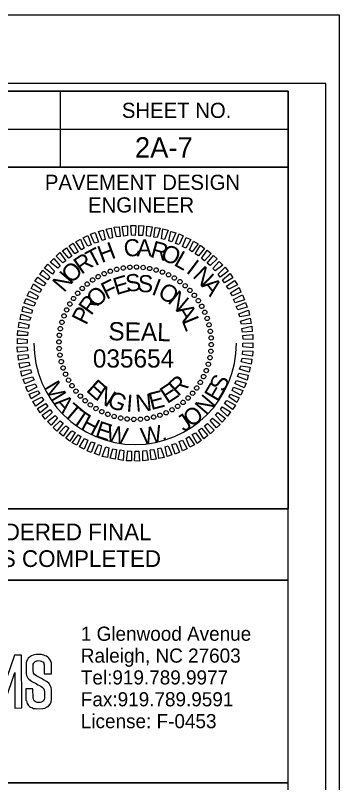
# Model space of a CAD drawing. Extents: x 957297 to 961629, y 830661 to 840840.
# Drawn here: x 960288 to 960394.8, y 832817 to 833069.8 of the extents above; entities that cross this region are included whole.
import ezdxf

# ---------------------------------------------------------------- set-up
doc = ezdxf.new("R2010")
doc.units = 0
for name, color, linetype in [('Old_Level_1', 7, 'Continuous'), ('Old_Level_2', 7, 'Continuous'), ('Old_Level_50', 7, 'Continuous'), ('Old_Level_58', 7, 'Continuous'), ('Scratch_Level_0', 7, 'Continuous'), ('Sheet Data Field CELL', 7, 'Continuous'), ('Sheet Plot Border Inside CELL', 7, 'Continuous'), ('Sheet Plot Border Outside CELL', 7, 'Continuous'), ('Sheet Professional Seal CELL', 7, 'Continuous'), ('Sheet Profile Grid Minor CELL', 7, 'Continuous'), ('Sheet Sticker Exception Certification CELL', 7, 'Continuous'), ('Sheet Typical CELL', 7, 'Continuous')]:
    doc.layers.add(name, color=color, linetype=linetype)

# ---------------------------------------------------------------- blocks, each defined once
blk = doc.blocks.new('TSC-LOGO')
at = {"layer": 'Old_Level_1'}
for points in [[(0.5506, 0.057), (0.5622, 0.057), (0.5622, 0.0744), (0.5612, 0.0779), (0.5598, 0.0808), (0.5583, 0.0828), (0.5564, 0.0845), (0.5542, 0.086), (0.5521, 0.0868), (0.5521, 0.0868), (0.5498, 0.0878), (0.5474, 0.0884), (0.5458, 0.0888), (0.5371, 0.0886), (0.5344, 0.0882), (0.5321, 0.0878), (0.5298, 0.0866), (0.5278, 0.0855), (0.5258, 0.0841), (0.5243, 0.0826), (0.5231, 0.0807), (0.5221, 0.0788), (0.5208, 0.0753), (0.5206, 0.0727), (0.5205, 0.0569), (0.5211, 0.0545), (0.5223, 0.052), (0.5237, 0.05), (0.5252, 0.0484), (0.5274, 0.0467), (0.5297, 0.0449), (0.5311, 0.0438), (0.5335, 0.0427), (0.5359, 0.0416), (0.5379, 0.0403), (0.5401, 0.0389), (0.5427, 0.0375), (0.5449, 0.0364), (0.5471, 0.0349), (0.5486, 0.0334), (0.5499, 0.0322), (0.5506, 0.0298), (0.5511, 0.0283), (0.5509, 0.0171), (0.5501, 0.0147), (0.5489, 0.0126), (0.5472, 0.0111), (0.5454, 0.0103), (0.5437, 0.01), (0.5389, 0.0099), (0.5373, 0.0103), (0.5357, 0.0113), (0.534, 0.0123), (0.5333, 0.0139), (0.5326, 0.0156), (0.5321, 0.017), (0.5319, 0.0325), (0.5202, 0.0324), (0.5204, 0.0138), (0.521, 0.0124), (0.5223, 0.0081), (0.5232, 0.0067), (0.5245, 0.0051), (0.5264, 0.0032), (0.5279, 0.0022), (0.5301, 0.0013), (0.5309, 0.001), (0.533, 0.0001), (0.5357, -0.0002), (0.5376, -0.0004), (0.5483, -0.0001), (0.5513, 0.0006), (0.5554, 0.0024), (0.5568, 0.0031), (0.56, 0.007), (0.5616, 0.0109), (0.5624, 0.0145), (0.5622, 0.0316), (0.5621, 0.034), (0.5615, 0.0358), (0.5605, 0.0376), (0.5578, 0.0414), (0.5543, 0.0442), (0.5494, 0.0471), (0.5457, 0.0493), (0.5384, 0.0532), (0.5346, 0.056), (0.533, 0.0581), (0.5326, 0.0595), (0.5322, 0.0609), (0.5324, 0.0731), (0.5331, 0.0744), (0.5337, 0.0756), (0.5346, 0.0764), (0.5357, 0.0774), (0.537, 0.0779), (0.5383, 0.0784), (0.5391, 0.0783), (0.5391, 0.0787), (0.5439, 0.0786), (0.5453, 0.078), (0.5467, 0.0775), (0.5481, 0.0769), (0.5487, 0.076), (0.5497, 0.0746), (0.5501, 0.0732), (0.5506, 0.0718), (0.5505, 0.0703)], [(0.4829, 0.0336), (0.4639, 0.0882), (0.4529, 0.0877), (0.4532, 0.0004), (0.4638, 0.0004), (0.4635, 0.0588), (0.4798, 0.0139), (0.4866, 0.0137), (0.502, 0.0593), (0.5021, 0.0007), (0.5135, 0.0008), (0.5133, 0.0879), (0.5018, 0.0878)]]:
    blk.add_lwpolyline(points, close=True, dxfattribs=at)
blk = doc.blocks.new('TRANSYSTEMS Logo')
at = {"layer": 'Old_Level_58'}
blk.add_lwpolyline([(0, 66.69), (200.05, 66.69), (200.05, 0), (0, 0)], close=True, dxfattribs=at)
at = {"layer": 'Old_Level_1', "xscale": 199.99999999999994, "yscale": 199.99999999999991, "rotation": 0.05340743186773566}
blk.add_blockref('TSC-LOGO', (9.71, 24.35), dxfattribs=at)
at = {"layer": 'Old_Level_2'}
for s, p in [('1 Glenwood Avenue', (131.85, 46.73)), ('Raleigh, NC 27603', (131.85, 39.53)), ('Tel:919.789.9977 ', (131.85, 32.34)), ('Fax:919.789.9591', (131.85, 25.14)), ('License: F-0453', (131.85, 17.94))]:
    blk.add_text(s, height=4.6576, rotation=360, dxfattribs=at).set_placement(p)

msp = doc.modelspace()

# ---------------------------------------------------------------- linework, layer by layer
at = {"layer": 'Old_Level_50'}
msp.add_line((960177.76, 832817.04), (960377.8, 832817.04), dxfattribs=at)
at = {"layer": 'Scratch_Level_0'}
msp.add_arc((960327.47, 832961.78), 33.36, 180, 360, dxfattribs=at)
at = {"layer": 'Sheet Plot Border Inside CELL'}
msp.add_lwpolyline([(960390.3, 833047.34), (958723.8, 833047.34), (958723.8, 831992.24), (960390.3, 831992.24)], close=True, dxfattribs=at)
at = {"layer": 'Sheet Plot Border Outside CELL'}
msp.add_lwpolyline([(960394.8, 833069.79), (958710.8, 833069.79), (958710.8, 831969.79), (960394.8, 831969.79)], close=True, dxfattribs=at)
at = {"layer": 'Sheet Professional Seal CELL'}
for p, q in [((960319.27, 832985.53), (960319.27, 832985.53)), ((960321.37, 832986.13), (960321.37, 832986.13)), ((960323.57, 832986.53), (960323.57, 832986.53)), ((960325.72, 832986.83), (960325.72, 832986.83)), ((960327.92, 832986.88), (960327.92, 832986.88)), ((960330.12, 832986.73), (960330.12, 832986.73)), ((960332.27, 832986.38), (960332.27, 832986.38)), ((960334.37, 832985.93), (960334.37, 832985.93)), ((960336.47, 832985.23), (960336.47, 832985.23)), ((960313.42, 832982.58), (960313.42, 832982.58)), ((960315.32, 832983.73), (960315.32, 832983.73)), ((960317.27, 832984.73), (960317.27, 832984.73)), ((960338.47, 832984.33), (960338.47, 832984.33)), ((960340.42, 832983.33), (960340.42, 832983.33)), ((960311.67, 832981.33), (960311.67, 832981.33)), ((960342.22, 832982.08), (960342.22, 832982.08)), ((960343.97, 832980.73), (960343.97, 832980.73)), ((960308.52, 832978.28), (960308.52, 832978.28)), ((960310.02, 832979.83), (960310.02, 832979.83)), ((960345.52, 832979.23), (960345.52, 832979.23)), ((960347.02, 832977.58), (960347.02, 832977.58)), ((960307.17, 832976.53), (960307.17, 832976.53)), ((960348.27, 832975.83), (960348.27, 832975.83)), ((960304.92, 832972.78), (960304.92, 832972.78)), ((960305.92, 832974.73), (960305.92, 832974.73)), ((960349.42, 832973.93), (960349.42, 832973.93)), ((960304.02, 832970.78), (960304.02, 832970.78)), ((960350.42, 832971.98), (960350.42, 832971.98)), ((960351.22, 832969.98), (960351.22, 832969.98)), ((960303.32, 832968.68), (960303.32, 832968.68)), ((960351.82, 832967.88), (960351.82, 832967.88)), ((960302.87, 832966.58), (960302.87, 832966.58)), ((960352.22, 832965.68), (960352.22, 832965.68)), ((960302.52, 832964.43), (960302.52, 832964.43)), ((960352.52, 832963.53), (960352.52, 832963.53)), ((960302.37, 832962.23), (960302.37, 832962.23)), ((960302.42, 832960.03), (960302.42, 832960.03)), ((960327.47, 832961.78), (960327.47, 832961.78)), ((960352.57, 832961.33), (960352.57, 832961.33)), ((960302.72, 832957.88), (960302.72, 832957.88)), ((960352.42, 832959.13), (960352.42, 832959.13)), ((960303.12, 832955.68), (960303.12, 832955.68)), ((960351.62, 832954.88), (960351.62, 832954.88)), ((960352.07, 832956.98), (960352.07, 832956.98)), ((960303.72, 832953.58), (960303.72, 832953.58)), ((960350.92, 832952.78), (960350.92, 832952.78)), ((960304.52, 832951.58), (960304.52, 832951.58)), ((960350.02, 832950.78), (960350.02, 832950.78)), ((960305.52, 832949.63), (960305.52, 832949.63)), ((960306.67, 832947.73), (960306.67, 832947.73)), ((960349.02, 832948.83), (960349.02, 832948.83)), ((960307.92, 832945.98), (960307.92, 832945.98)), ((960346.42, 832945.28), (960346.42, 832945.28)), ((960347.77, 832947.03), (960347.77, 832947.03)), ((960309.42, 832944.33), (960309.42, 832944.33)), ((960310.97, 832942.83), (960310.97, 832942.83)), ((960343.27, 832942.23), (960343.27, 832942.23)), ((960344.92, 832943.73), (960344.92, 832943.73)), ((960312.72, 832941.48), (960312.72, 832941.48)), ((960314.52, 832940.23), (960314.52, 832940.23)), ((960339.62, 832939.83), (960339.62, 832939.83)), ((960341.52, 832940.98), (960341.52, 832940.98)), ((960316.47, 832939.23), (960316.47, 832939.23)), ((960318.47, 832938.33), (960318.47, 832938.33)), ((960320.57, 832937.63), (960320.57, 832937.63)), ((960322.67, 832937.18), (960322.67, 832937.18)), ((960333.57, 832937.43), (960333.57, 832937.43)), ((960335.67, 832938.03), (960335.67, 832938.03)), ((960337.67, 832938.83), (960337.67, 832938.83)), ((960324.82, 832936.83), (960324.82, 832936.83)), ((960327.02, 832936.68), (960327.02, 832936.68)), ((960329.22, 832936.73), (960329.22, 832936.73)), ((960331.37, 832937.03), (960331.37, 832937.03))]:
    msp.add_line(p, q, dxfattribs=at)
for points in [[(960323.77, 832997.08), (960323.22, 833000.28), (960324.92, 833000.48), (960324.97, 832997.23)], [(960326.27, 832997.33), (960326.02, 833000.58), (960327.67, 833000.53), (960327.47, 832997.28)], [(960328.67, 832997.28), (960328.67, 833000.53), (960330.32, 833000.48), (960329.87, 832997.23)], [(960331.17, 832997.13), (960331.37, 833000.38), (960333.02, 833000.08), (960332.37, 832996.93)], [(960314.12, 832994.78), (960312.82, 832997.68), (960314.32, 832998.28), (960315.37, 832995.08)], [(960316.57, 832995.58), (960315.42, 832998.58), (960316.97, 832999.03), (960317.62, 832995.93)], [(960318.97, 832996.23), (960317.92, 832999.38), (960319.62, 832999.73), (960320.02, 832996.48)], [(960321.37, 832996.78), (960320.57, 832999.98), (960322.22, 833000.13), (960322.57, 832996.93)], [(960333.57, 832996.73), (960334.02, 832999.93), (960335.67, 832999.68), (960334.77, 832996.58)], [(960336.12, 832996.18), (960336.62, 832999.43), (960338.32, 832999.03), (960337.17, 832995.93)], [(960338.52, 832995.53), (960339.27, 832998.63), (960340.82, 832998.13), (960339.57, 832995.18)], [(960340.77, 832994.63), (960341.92, 832997.78), (960343.32, 832997.18), (960341.92, 832994.28)], [(960309.77, 832992.53), (960307.92, 832995.23), (960309.47, 832996.03), (960310.72, 832993.13)], [(960311.92, 832993.73), (960310.32, 832996.53), (960311.87, 832997.23), (960313.02, 832994.18)], [(960343.02, 832993.68), (960344.27, 832996.63), (960345.82, 832995.93), (960344.12, 832993.13)], [(960345.32, 832992.53), (960346.67, 832995.38), (960348.17, 832994.53), (960346.27, 832991.93)], [(960305.67, 832989.78), (960303.52, 832992.18), (960304.87, 832993.23), (960306.62, 832990.43)], [(960307.57, 832991.28), (960305.72, 832993.83), (960307.02, 832994.78), (960308.67, 832991.88)], [(960347.27, 832991.18), (960349.02, 832994.08), (960350.32, 832993.03), (960348.37, 832990.58)], [(960303.67, 832988.23), (960301.47, 832990.43), (960302.67, 832991.63), (960304.62, 832988.93)], [(960349.32, 832989.68), (960351.17, 832992.43), (960352.47, 832991.33), (960350.27, 832988.98)], [(960351.22, 832988.13), (960353.27, 832990.73), (960354.47, 832989.53), (960352.17, 832987.38)], [(960300.27, 832984.58), (960297.67, 832986.53), (960298.77, 832987.83), (960300.97, 832985.48)], [(960302.02, 832986.48), (960299.47, 832988.53), (960300.72, 832989.68), (960302.82, 832987.28)], [(960353.02, 832986.38), (960355.17, 832988.73), (960356.37, 832987.53), (960353.77, 832985.58)], [(960298.77, 832982.68), (960296.07, 832984.38), (960297.02, 832985.83), (960299.42, 832983.63)], [(960354.77, 832984.58), (960357.07, 832986.83), (960358.12, 832985.48), (960355.47, 832983.58)], [(960297.27, 832980.68), (960294.47, 832982.18), (960295.47, 832983.58), (960298.07, 832981.58)], [(960356.27, 832982.63), (960358.72, 832984.73), (960359.67, 832983.28), (960356.87, 832981.68)], [(960296.07, 832978.53), (960293.22, 832979.78), (960293.97, 832981.33), (960296.67, 832979.48)], [(960357.57, 832980.58), (960360.22, 832982.48), (960361.17, 832980.98), (960358.27, 832979.58)], [(960358.87, 832978.38), (960361.67, 832980.13), (960362.32, 832978.58), (960359.47, 832977.43)], [(960295.07, 832976.23), (960291.97, 832977.38), (960292.72, 832978.93), (960295.57, 832977.33)], [(960359.87, 832976.23), (960362.82, 832977.73), (960363.47, 832976.13), (960360.37, 832975.13)], [(960294.07, 832974.03), (960290.97, 832974.93), (960291.62, 832976.48), (960294.62, 832975.08)], [(960360.77, 832973.88), (960363.82, 832975.18), (960364.37, 832973.63), (960361.27, 832972.83)], [(960293.32, 832971.63), (960290.22, 832972.28), (960290.57, 832973.93), (960293.72, 832972.68)], [(960361.57, 832971.48), (960364.77, 832972.63), (960365.07, 832970.98), (960361.92, 832970.43)], [(960292.67, 832969.23), (960289.57, 832969.63), (960289.92, 832971.33), (960293.07, 832970.28)], [(960362.17, 832969.08), (960365.32, 832970.03), (960365.62, 832968.33), (960362.47, 832968.03)], [(960292.27, 832966.68), (960289.07, 832966.98), (960289.27, 832968.68), (960292.52, 832967.88)], [(960292.02, 832964.28), (960288.77, 832964.38), (960288.87, 832966.03), (960292.12, 832965.48)], [(960362.62, 832966.68), (960365.87, 832967.38), (960366.02, 832965.68), (960362.82, 832965.48)], [(960291.97, 832961.78), (960288.72, 832961.63), (960288.72, 832963.33), (960291.97, 832962.98)], [(960362.92, 832964.28), (960366.17, 832964.68), (960366.27, 832962.98), (960363.02, 832963.08)], [(960292.02, 832959.28), (960288.77, 832958.88), (960288.67, 832960.58), (960291.92, 832960.48)], [(960362.97, 832961.78), (960366.22, 832961.93), (960366.22, 832960.23), (960362.97, 832960.58)], [(960292.32, 832956.88), (960289.07, 832956.18), (960288.92, 832957.88), (960292.12, 832958.08)], [(960362.92, 832959.28), (960366.17, 832959.18), (960366.07, 832957.53), (960362.82, 832958.08)], [(960292.77, 832954.48), (960289.62, 832953.53), (960289.32, 832955.23), (960292.47, 832955.53)], [(960362.67, 832956.88), (960365.87, 832956.58), (960365.67, 832954.88), (960362.42, 832955.68)], [(960293.37, 832952.08), (960290.17, 832950.93), (960289.87, 832952.58), (960293.02, 832953.13)], [(960362.27, 832954.33), (960365.37, 832953.93), (960365.02, 832952.23), (960361.87, 832953.28)], [(960294.17, 832949.68), (960291.12, 832948.38), (960290.57, 832949.93), (960293.67, 832950.73)], [(960361.62, 832951.93), (960364.72, 832951.28), (960364.37, 832949.63), (960361.22, 832950.88)], [(960295.07, 832947.33), (960292.12, 832945.83), (960291.47, 832947.43), (960294.57, 832948.43)], [(960359.87, 832947.33), (960362.97, 832946.18), (960362.22, 832944.63), (960359.37, 832946.23)], [(960360.87, 832949.53), (960363.97, 832948.63), (960363.32, 832947.08), (960360.32, 832948.48)], [(960296.07, 832945.18), (960293.27, 832943.43), (960292.62, 832944.98), (960295.47, 832946.13)], [(960358.87, 832945.03), (960361.72, 832943.78), (960360.97, 832942.23), (960358.27, 832944.08)], [(960297.37, 832942.98), (960294.72, 832941.08), (960293.77, 832942.58), (960296.67, 832943.98)], [(960357.67, 832942.88), (960360.47, 832941.38), (960359.47, 832939.98), (960356.87, 832941.98)], [(960298.67, 832940.93), (960296.22, 832938.83), (960295.27, 832940.28), (960298.07, 832941.88)], [(960300.17, 832938.98), (960297.87, 832936.73), (960296.82, 832938.08), (960299.47, 832939.98)], [(960356.17, 832940.88), (960358.87, 832939.18), (960357.92, 832937.73), (960355.52, 832939.93)], [(960301.92, 832937.18), (960299.77, 832934.83), (960298.57, 832936.03), (960301.17, 832937.98)], [(960354.67, 832938.98), (960357.27, 832937.03), (960356.17, 832935.73), (960353.97, 832938.08)], [(960303.72, 832935.43), (960301.67, 832932.83), (960300.47, 832934.03), (960302.77, 832936.18)], [(960305.62, 832933.88), (960303.77, 832931.13), (960302.47, 832932.23), (960304.67, 832934.58)], [(960351.27, 832935.33), (960353.47, 832933.13), (960352.27, 832931.93), (960350.32, 832934.63)], [(960352.92, 832937.08), (960355.47, 832935.03), (960354.22, 832933.88), (960352.12, 832936.28)], [(960307.67, 832932.38), (960305.92, 832929.48), (960304.62, 832930.53), (960306.57, 832932.98)], [(960347.37, 832932.28), (960349.22, 832929.73), (960347.92, 832928.78), (960346.27, 832931.68)], [(960349.27, 832933.78), (960351.42, 832931.38), (960350.07, 832930.33), (960348.32, 832933.13)], [(960309.62, 832931.03), (960308.27, 832928.18), (960306.77, 832929.03), (960308.67, 832931.63)], [(960311.92, 832929.88), (960310.67, 832926.93), (960309.12, 832927.63), (960310.82, 832930.43)], [(960343.02, 832929.83), (960344.62, 832927.03), (960343.07, 832926.33), (960341.92, 832929.38)], [(960345.17, 832931.03), (960347.02, 832928.33), (960345.47, 832927.53), (960344.22, 832930.43)], [(960314.17, 832928.93), (960313.02, 832925.78), (960311.62, 832926.38), (960313.02, 832929.28)], [(960316.42, 832928.03), (960315.67, 832924.93), (960314.12, 832925.43), (960315.37, 832928.38)], [(960318.82, 832927.38), (960318.32, 832924.13), (960316.62, 832924.53), (960317.77, 832927.63)], [(960321.37, 832926.83), (960320.92, 832923.63), (960319.27, 832923.88), (960320.17, 832926.98)], [(960335.97, 832927.33), (960337.02, 832924.18), (960335.32, 832923.83), (960334.92, 832927.08)], [(960338.37, 832927.98), (960339.52, 832924.98), (960337.97, 832924.53), (960337.32, 832927.63)], [(960340.82, 832928.78), (960342.12, 832925.88), (960340.62, 832925.28), (960339.57, 832928.48)], [(960323.77, 832926.43), (960323.57, 832923.18), (960321.92, 832923.48), (960322.57, 832926.63)], [(960326.27, 832926.28), (960326.27, 832923.03), (960324.62, 832923.08), (960325.07, 832926.33)], [(960328.67, 832926.23), (960328.92, 832922.98), (960327.27, 832923.03), (960327.47, 832926.28)], [(960331.17, 832926.48), (960331.72, 832923.28), (960330.02, 832923.08), (960329.97, 832926.33)], [(960333.57, 832926.78), (960334.37, 832923.58), (960332.72, 832923.43), (960332.37, 832926.63)]]:
    msp.add_lwpolyline(points, close=True, dxfattribs=at)
for centre, major_axis in [((960317.27, 832984.69), (-0.293, 0.658)), ((960319.3, 832985.5), (-0.234, 0.681)), ((960321.4, 832986.12), (-0.174, 0.699)), ((960323.54, 832986.55), (-0.113, 0.711)), ((960325.72, 832986.8), (-0.05, 0.718)), ((960327.9, 832986.86), (0.013, 0.72)), ((960330.09, 832986.73), (0.075, 0.716)), ((960332.25, 832986.4), (0.137, 0.707)), ((960334.38, 832985.89), (0.198, 0.692)), ((960336.45, 832985.2), (0.258, 0.672)), ((960338.46, 832984.32), (0.316, 0.647)), ((960313.44, 832982.57), (-0.403, 0.597)), ((960315.31, 832983.72), (-0.349, 0.63)), ((960340.38, 832983.28), (0.371, 0.617)), ((960342.21, 832982.07), (0.423, 0.582)), ((960310.04, 832979.82), (-0.5, 0.518)), ((960311.68, 832981.27), (-0.453, 0.56)), ((960343.92, 832980.71), (0.472, 0.543)), ((960308.54, 832978.24), (-0.543, 0.472)), ((960345.51, 832979.2), (0.518, 0.5)), ((960346.96, 832977.57), (0.56, 0.453)), ((960305.97, 832974.7), (-0.617, 0.371)), ((960307.18, 832976.52), (-0.582, 0.423)), ((960348.26, 832975.81), (0.597, 0.403)), ((960304.92, 832972.78), (-0.647, 0.316)), ((960349.4, 832973.94), (0.63, 0.349)), ((960350.38, 832971.98), (0.658, 0.293)), ((960304.05, 832970.77), (-0.672, 0.258)), ((960351.18, 832969.95), (0.681, 0.234)), ((960303.36, 832968.7), (-0.692, 0.198)), ((960351.8, 832967.85), (0.699, 0.174)), ((960302.52, 832964.4), (-0.716, 0.075)), ((960302.85, 832966.57), (-0.707, 0.137)), ((960352.24, 832965.71), (0.711, 0.113)), ((960302.39, 832962.22), (-0.72, 0.013)), ((960352.49, 832963.53), (0.718, 0.05)), ((960302.45, 832960.03), (-0.718, -0.05)), ((960352.41, 832959.16), (0.716, -0.075)), ((960352.54, 832961.34), (0.72, -0.013)), ((960302.69, 832957.86), (-0.711, -0.113)), ((960352.09, 832957), (0.707, -0.137)), ((960303.13, 832955.72), (-0.699, -0.174)), ((960351.57, 832954.87), (0.692, -0.198)), ((960303.75, 832953.62), (-0.681, -0.234)), ((960304.55, 832951.58), (-0.658, -0.293)), ((960350.88, 832952.79), (0.672, -0.258)), ((960305.53, 832949.62), (-0.63, -0.349)), ((960350.01, 832950.79), (0.647, -0.316)), ((960306.67, 832947.76), (-0.597, -0.403)), ((960347.76, 832947.04), (0.582, -0.423)), ((960348.96, 832948.87), (0.617, -0.371)), ((960307.98, 832946), (-0.56, -0.453)), ((960309.43, 832944.36), (-0.518, -0.5)), ((960346.39, 832945.33), (0.543, -0.472)), ((960311.01, 832942.85), (-0.472, -0.543)), ((960312.72, 832941.49), (-0.423, -0.582)), ((960343.25, 832942.29), (0.453, -0.56)), ((960344.89, 832943.74), (0.5, -0.518)), ((960314.55, 832940.28), (-0.371, -0.617)), ((960316.47, 832939.24), (-0.316, -0.647)), ((960337.67, 832938.87), (0.293, -0.658)), ((960339.63, 832939.85), (0.349, -0.63)), ((960341.49, 832940.99), (0.403, -0.597)), ((960318.48, 832938.37), (-0.258, -0.672)), ((960320.55, 832937.67), (-0.198, -0.692)), ((960322.68, 832937.16), (-0.137, -0.707)), ((960324.84, 832936.84), (-0.075, -0.716)), ((960327.03, 832936.71), (-0.013, -0.72)), ((960329.22, 832936.76), (0.05, -0.718)), ((960331.39, 832937.01), (0.113, -0.711)), ((960333.53, 832937.45), (0.174, -0.699)), ((960335.63, 832938.07), (0.234, -0.681))]:
    msp.add_ellipse(centre, major_axis=major_axis, ratio=0.999708, dxfattribs=at)
at = {"layer": 'Sheet Sticker Exception Certification CELL'}
for p, q in [((960177.75, 832907.24), (960377.79, 832907.24)), ((960377.79, 832907.22), (960377.79, 832883.72)), ((960377.79, 832883.74), (960177.75, 832883.74))]:
    msp.add_line(p, q, dxfattribs=at)
at = {"layer": 'Sheet Typical CELL'}
for p, q in [((960302.8, 833044.74), (960302.8, 833019.74)), ((960177.75, 833032.24), (960377.8, 833032.24))]:
    msp.add_line(p, q, dxfattribs=at)
for points in [[(960377.8, 833044.79), (958877.8, 833044.79), (958877.8, 831994.79), (960377.8, 831994.79)], [(960177.75, 833044.79), (960377.8, 833044.79), (960377.8, 833019.74), (960177.75, 833019.74)], [(960277.8, 833019.74), (960377.8, 833019.74), (960377.8, 832907.24), (960277.8, 832907.24)]]:
    msp.add_lwpolyline(points, close=True, dxfattribs=at)

# ---------------------------------------------------------------- block references
at = {"layer": 'Old_Level_2'}
msp.add_blockref('TRANSYSTEMS Logo', (960177.74, 832817.04), dxfattribs=at)

# ---------------------------------------------------------------- texts
at = {"layer": 'Sheet Data Field CELL'}
msp.add_text('2A-7', height=6.75, dxfattribs=at).set_placement((960327.39, 833022.89))
at = {"layer": 'Sheet Professional Seal CELL'}
for s, height, rotation, p in [('C', 5.64, 6.2199, (960324.02, 832990.13)), ('A', 5.64, 359.0203, (960327.97, 832990.43)), ('R', 5.64, 344.6211, (960332.17, 832990.23)), ('T', 5.64, 27.8198, (960313.17, 832986.48)), ('H', 5.64, 20.6195, (960316.42, 832988.13)), ('O', 5.64, 337.4212, (960335.52, 832989.48)), ('R', 5.64, 35.0205, (960309.77, 832984.28)), ('L', 5.64, 330.2209, (960339.92, 832987.63)), ('O', 5.64, 42.2217, (960306.32, 832981.18)), ('I', 5.64, 323.0201, (960343.97, 832985.23)), ('N', 5.64, 49.4235, (960304.02, 832978.28)), ('N', 5.64, 315.8189, (960346.12, 832983.68)), ('F', 5.64, 25.967, (960318.02, 832976.08)), ('E', 5.64, 16.6111, (960321.22, 832977.58)), ('S', 5.64, 7.2556, (960324.67, 832978.63)), ('S', 5.64, 357.9004, (960328.27, 832978.68)), ('I', 5.64, 339.1896, (960332.57, 832977.98)), ('A', 5.64, 308.6172, (960349.07, 832980.73)), ('O', 5.64, 44.6812, (960314.72, 832973.13)), ('O', 5.64, 329.8335, (960334.57, 832977.28)), ('N', 5.64, 320.4766, (960337.92, 832975.28)), ('R', 5.64, 54.0397, (960312.97, 832970.68)), ('P', 5.64, 63.3989, (960311.37, 832967.48)), ('A', 5.64, 301.7603, (960340.77, 832972.68)), ('L', 5.64, 292.4008, (960342.72, 832969.23)), ('SEAL', 5.998, 359, (960318.62, 832962.78)), ('E', 5.64, 318.2769, (960311.07, 832946.13)), ('R', 5.64, 42.4814, (960341.57, 832944.03)), ('N', 5.64, 327.634, (960314.07, 832943.43)), ('E', 5.64, 33.1241, (960338.02, 832941.68)), ('G', 5.64, 336.9902, (960317.87, 832941.18)), ('I', 5.64, 355.7012, (960324.42, 832939.28)), ('N', 5.64, 5.0564, (960327.77, 832939.13)), ('E', 5.64, 14.4118, (960332.72, 832939.73))]:
    msp.add_text(s, height=height, rotation=rotation, dxfattribs=at).set_placement(p)
at = {"layer": 'Sheet Profile Grid Minor CELL'}
msp.add_text('035654', height=5.998, dxfattribs=at).set_placement((960313.55, 832953.77))
for s, rotation, p in [('S', 66.1201, (960356.72, 832945.43)), ('M', 300.9117, (960297.24, 832947.31)), ('E', 59.5371, (960354.65, 832942.19)), ('N', 49.6054, (960350.86, 832937.79)), ('A', 311.5876, (960300.45, 832941.96)), ('T', 319.7734, (960303.55, 832938.32)), ('T', 326.0702, (960306.26, 832935.83)), ('O', 38.9008, (960346, 832933.87)), ('H', 332.3669, (960309.24, 832933.67)), ('J', 34.0323, (960343.56, 832932.39)), ('E', 341.6117, (960313.99, 832931.1)), ('W', 348.1947, (960317.6, 832929.76)), ('W', 9.2459, (960329.76, 832928.35)), ('.', 20.852, (960336.44, 832929.5))]:
    msp.add_text(s, height=5.5, rotation=rotation, dxfattribs=at).set_placement(p)
at = {"layer": 'Sheet Sticker Exception Certification CELL'}
for s, p in [('DOCUMENT NOT CONSIDERED FINAL', (960198.82, 832896.89)), ('UNLESS ALL SIGNATURES COMPLETED', (960193.75, 832888.09))]:
    msp.add_text(s, height=5.5, dxfattribs=at).set_placement(p)
at = {"layer": 'Sheet Typical CELL'}
for s, height, p in [('SHEET NO.', 5, (960323.1, 833035.99)), ('PAVEMENT DESIGN', 5.0001, (960297.75, 833012.29)), ('ENGINEER', 5, (960311.95, 833004.84))]:
    msp.add_text(s, height=height, dxfattribs=at).set_placement(p)

doc.saveas('drawing.dxf')
